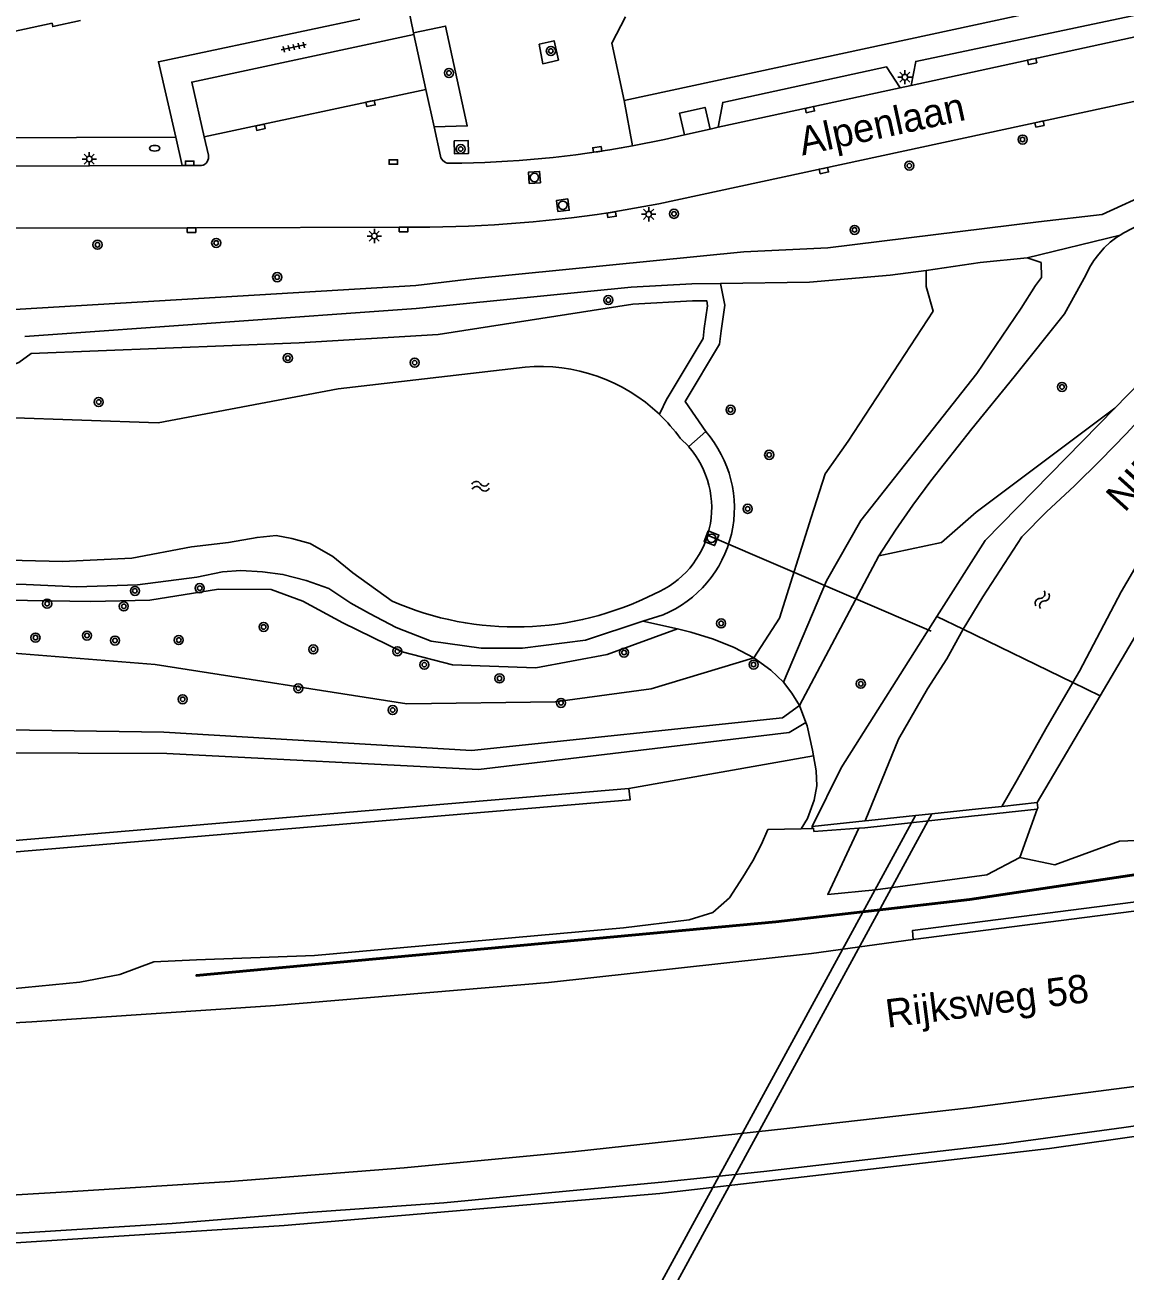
# Model space of a CAD drawing. Extents: x 132994 to 136000, y 393499 to 395512.
# Drawn here: x 134734.2 to 134831.3, y 394059.5 to 394169.4 of the extents above; entities that cross this region are included whole.
import ezdxf

# ---------------------------------------------------------------- set-up
doc = ezdxf.new("R2010")
doc.units = 0
for name, color, linetype in [('gg-afsc-muur', 7, 'Continuous'), ('gg-anno-naam water', 7, 'Continuous'), ('gg-anno-openbare ruimte label', 7, 'Continuous'), ('gg-bbg-hoofdgebouw', 7, 'Continuous'), ('gg-knt-BGT kruinlijn', 7, 'Continuous'), ('gg-knt-bovenkant onderkant talud', 7, 'Continuous'), ('gg-knt-bronhoudergrens', 7, 'Continuous'), ('gg-knt-onverhard', 7, 'Continuous'), ('gg-knt-verharding', 7, 'Continuous'), ('gg-knt-verharding nz', 7, 'Continuous'), ('gg-kntw-bovenkant insteek waterloop', 7, 'Continuous'), ('gg-kwrk-duiker nz buis', 7, 'Continuous'), ('gg-kwrk-duiker nz vlak', 7, 'Continuous'), ('gg-kwrk-kunstwerk', 7, 'Continuous'), ('gt-grn-groengrens', 7, 'Continuous'), ('gt-grn-weggrens', 7, 'Continuous'), ('gt-symb-boom', 7, 'Continuous'), ('gt-symb-brandkraan', 7, 'Continuous'), ('gt-symb-kolk', 7, 'Continuous'), ('gt-symb-lichtmast', 7, 'Continuous'), ('gt-symb-rioolschacht', 7, 'Continuous'), ('gt-symb-tegel verharding', 7, 'Continuous'), ('gt-symb-watersymbool', 7, 'Continuous'), ('gx-grn-maaiveld', 7, 'Continuous')]:
    doc.layers.add(name, color=color, linetype=linetype)

# ---------------------------------------------------------------- blocks, each defined once
blk = doc.blocks.new('gt0-KOLK')
at = {"layer": 'gt-symb-kolk'}
blk.add_lwpolyline([(0, 0), (0.37, 0), (0.37, 0.4), (-0.38, 0.4), (-0.38, 0), (0, 0)], dxfattribs=at)
blk = doc.blocks.new('gt0-BOOM')
at = {"layer": 'gt-symb-boom'}
for radius in [0.4, 0.2]:
    blk.add_circle((0, 0), radius, dxfattribs=at)
blk = doc.blocks.new('gt0-LMAST')
at = {"layer": 'gt-symb-lichtmast'}
for p, q in [((-0.18, 0.17), (-0.45, 0.44)), ((0, 0.25), (0, 0.62)), ((0.17, 0.17), (0.44, 0.44)), ((-0.25, 0), (-0.63, 0)), ((-0.18, -0.18), (-0.45, -0.45)), ((0, -0.25), (0, -0.63)), ((0.44, -0.45), (0.17, -0.18)), ((0.25, 0), (0.62, 0))]:
    blk.add_line(p, q, dxfattribs=at)
blk.add_circle((0, 0), 0.25, dxfattribs=at)
blk = doc.blocks.new('gt0-RS')
at = {"layer": 'gt-symb-rioolschacht'}
blk.add_lwpolyline([(-0.5, -0.5), (0.5, -0.5), (0.5, 0.5), (-0.5, 0.5)], close=True, dxfattribs=at)
blk.add_circle((0, 0), 0.375, dxfattribs=at)
blk = doc.blocks.new('gt0-WA')
at = {"layer": 'gt-symb-watersymbool'}
for centre, start, end in [((-0.32, 0.02), 28.0725, 151.9275), ((0.43, 0.42), 208.0725, 331.9275), ((-0.32, -0.43), 28.0725, 151.9275), ((0.43, -0.03), 208.0725, 331.9275)]:
    blk.add_arc(centre, 0.425, start, end, dxfattribs=at)
blk = doc.blocks.new('gt0-TEG1')
at = {"layer": 'gt-symb-tegel verharding'}
for p, q in [((-1.13, 0), (1.12, 0)), ((-0.9, -0.25), (-0.9, 0.25)), ((-0.45, -0.25), (-0.45, 0.25)), ((0, -0.25), (0, 0.25)), ((0.45, -0.25), (0.45, 0.25)), ((0.9, -0.25), (0.9, 0.25))]:
    blk.add_line(p, q, dxfattribs=at)
blk = doc.blocks.new('gt0-BR')
at = {"layer": 'gt-symb-brandkraan'}
for centre, radius, start, end in [((-0.24, 0), 0.206, 107.5669, 252.4331), ((0.6, -2.66), 3, 106.892, 107.5669), ((0, -0.69), 0.938, 73.108, 106.892), ((-0.6, -2.66), 3, 72.4331, 73.108), ((0.24, 0), 0.206, 287.567, 72.4331), ((0.6, 2.66), 3, 252.4331, 253.108), ((0, 0.69), 0.938, 253.108, 286.8921), ((-0.6, 2.66), 3, 286.8921, 287.567)]:
    blk.add_arc(centre, radius, start, end, dxfattribs=at)

msp = doc.modelspace()

# ---------------------------------------------------------------- linework, layer by layer
at = {"layer": 'gg-afsc-muur'}
msp.add_lwpolyline([(134749.4, 394085.6), (134800.47, 394090.33), (134817.57, 394092.3), (134874.94, 394100.9)], dxfattribs=at)
at = {"layer": 'gg-bbg-hoofdgebouw'}
msp.add_lwpolyline([(134733.11, 394168.83), (134736.64, 394169.58), (134736.69, 394169.3), (134739.13, 394169.82)], dxfattribs=at)
at = {"layer": 'gg-knt-BGT kruinlijn'}
for points in [[(134787.5, 394102.08), (134787.64, 394101.09), (134710.21, 394094.54), (134617.4, 394093.49), (134518.23, 394100.1)], [(134572.71, 394097.47), (134617.42, 394094.49), (134710.1, 394095.53), (134787.5, 394102.08)]]:
    msp.add_lwpolyline(points, dxfattribs=at)
at = {"layer": 'gg-knt-bovenkant onderkant talud'}
for p, q in [((134791.8, 394116.16), (134788.75, 394116.84)), ((134803.11, 394107.92), (134802.55, 394109.42))]:
    msp.add_line(p, q, dxfattribs=at)
for points in [[(134798.54, 394113.6), (134796.79, 394114.53), (134794.98, 394115.26), (134792.99, 394115.89), (134791.8, 394116.16)], [(134798.54, 394113.6), (134800.04, 394112.53), (134801.14, 394111.47)], [(134802.55, 394109.42), (134801.9, 394110.51), (134801.14, 394111.47)], [(134803.8, 394104.96), (134803.71, 394105.48), (134803.23, 394107.62), (134803.11, 394107.92)], [(134802.7, 394098.54), (134803.27, 394099.43), (134803.87, 394101.06), (134804.1, 394102.33), (134804.04, 394103.65), (134803.8, 394104.96)]]:
    msp.add_lwpolyline(points, dxfattribs=at)
at = {"layer": 'gg-knt-bronhoudergrens'}
msp.add_line((134802.7, 394098.54), (134803.69, 394098.57), dxfattribs=at)
msp.add_lwpolyline([(134832.27, 394097.51), (134830.79, 394097.45), (134825.08, 394095.36), (134822, 394096)], dxfattribs=at)
at = {"layer": 'gg-knt-onverhard'}
for p, q in [((134794.29, 394133.57), (134792.79, 394132.25)), ((134788.75, 394116.84), (134790.53, 394117.42))]:
    msp.add_line(p, q, dxfattribs=at)
msp.add_lwpolyline([(134788.75, 394116.84), (134783.7, 394115.18), (134778.14, 394114.47), (134774.48, 394114.48), (134770.07, 394115.08), (134766.98, 394116.3), (134764.63, 394117.52), (134762.99, 394118.45), (134761.04, 394119.74), (134759.04, 394120.44), (134756.99, 394120.97), (134755.19, 394121.21), (134753.29, 394121.31), (134751.66, 394121.19), (134749.4, 394120.73), (134744.16, 394120.04), (134738.82, 394119.89), (134734.35, 394120.09), (134729.88, 394120.1)], dxfattribs=at)
msp.add_arc((134786.61, 394126.84), 10.21, 292.591, 41.2141, dxfattribs=at)
at = {"layer": 'gg-knt-verharding'}
for p, q in [((134787.09, 394162.78), (134840.79, 394174.35)), ((134768.51, 394168.75), (134768.54, 394168.6)), ((134768.54, 394168.6), (134769.6, 394163.75)), ((134811.45, 394163.89), (134812.42, 394164.1)), ((134769.6, 394163.75), (134770.33, 394160.44)), ((134770.33, 394160.44), (134770.89, 394157.86)), ((134792.42, 394159.74), (134794.67, 394160.24)), ((134794.67, 394160.24), (134795.38, 394160.41)), ((134750.42, 394157.96), (134750.06, 394159.56)), ((134710.95, 394156.94), (134748.11, 394157.03)), ((134748.11, 394157.03), (134749.8, 394157.03)), ((134711.49, 394151.45), (134749.36, 394151.54)), ((134749.36, 394151.54), (134767.68, 394151.59))]:
    msp.add_line(p, q, dxfattribs=at)
for points in [[(134838.06, 394169.67), (134836.66, 394171.25), (134812.81, 394166.22), (134812.42, 394164.1)], [(134747.54, 394159.53), (134746.02, 394166.19), (134763.77, 394169.96)], [(134787.2, 394170.14), (134786, 394167.83), (134787.09, 394162.78)], [(134750.06, 394159.56), (134748.96, 394164.4), (134768.54, 394168.6)], [(134770.33, 394160.44), (134773.25, 394160.53), (134771.34, 394169.34), (134768.51, 394168.75)], [(134779.59, 394167.75), (134780.91, 394168.04), (134781.3, 394166.34), (134779.92, 394166.01), (134779.59, 394167.75)], [(134843.78, 394165.22), (134790.15, 394153.65), (134785.85, 394152.88)], [(134811.45, 394163.89), (134810.24, 394165.74), (134795.79, 394162.6), (134795.38, 394160.41)], [(134792.42, 394159.74), (134791.98, 394161.67), (134794.23, 394162.16), (134794.67, 394160.24)], [(134710.04, 394161.19), (134710.72, 394160.39), (134711.54, 394159.79), (134712.51, 394159.42), (134747.54, 394159.53)], [(134787.83, 394158.77), (134790.66, 394159.34), (134792.42, 394159.74)], [(134772.1, 394159.22), (134772.12, 394158.07), (134773.37, 394158.1), (134773.35, 394159.24), (134772.1, 394159.22)]]:
    msp.add_lwpolyline(points, dxfattribs=at)
for centre, radius, start, end in [((134770.91, 394250.7), 93.47, 270.5291, 280.4283), ((134749.68, 394157.78), 0.762, 279.1735, 13.4463), ((134771.68, 394158.04), 0.81, 192.496, 276.4286), ((134768.4, 394270.16), 118.57, 269.6515, 278.4632)]:
    msp.add_arc(centre, radius, start, end, dxfattribs=at)
at = {"layer": 'gg-knt-verharding nz'}
for p, q in [((134812.42, 394164.1), (134838.06, 394169.67)), ((134750.06, 394159.56), (134769.6, 394163.75)), ((134795.38, 394160.41), (134811.45, 394163.89))]:
    msp.add_line(p, q, dxfattribs=at)
at = {"layer": 'gg-kntw-bovenkant insteek waterloop'}
msp.add_line((134792.04, 394133), (134792.79, 394132.25), dxfattribs=at)
for points in [[(134830.39, 394135.65), (134837.18, 394142.59), (134844.62, 394149.45), (134858.55, 394161.32)], [(134725.77, 394135.06), (134745.99, 394134.35), (134761.87, 394137.35), (134778.35, 394139.25)], [(134766.62, 394118.61), (134763.16, 394121.11), (134761.4, 394122.55), (134759.4, 394123.71), (134757.78, 394124.13), (134756.39, 394124.4), (134754.71, 394124.24), (134752.19, 394123.78), (134748.94, 394123.4), (134743.67, 394122.41), (134737.55, 394122.11), (134730.41, 394122.28)]]:
    msp.add_lwpolyline(points, dxfattribs=at)
for centre, radius, start, end in [((134779.67, 394124.02), 15.29, 46.4211, 94.9377), ((134779.67, 394124.02), 15.28, 35.9573, 46.4184), ((134786.61, 394126.84), 8.21, 292.5918, 41.2186), ((134777.5, 394143.49), 27.15, 246.3894, 296.8674)]:
    msp.add_arc(centre, radius, start, end, dxfattribs=at)
at = {"layer": 'gg-kwrk-duiker nz buis'}
msp.add_line((134794.45, 394124.42), (134814.19, 394115.97), dxfattribs=at)
at = {"layer": 'gg-kwrk-duiker nz vlak'}
for p, q in [((134785.63, 394049.84), (134812.8, 394099.7)), ((134787.08, 394049.99), (134814.25, 394099.85))]:
    msp.add_line(p, q, dxfattribs=at)
at = {"layer": 'gg-kwrk-kunstwerk'}
for p, q in [((134818.34, 394100.29), (134814.25, 394099.85)), ((134820.4, 394100.51), (134818.34, 394100.29)), ((134823.54, 394100.84), (134820.4, 394100.51)), ((134808.36, 394099.23), (134803.68, 394098.73)), ((134818.01, 394099.68), (134808.33, 394098.63)), ((134808.68, 394099.26), (134808.36, 394099.23)), ((134812.8, 394099.7), (134808.68, 394099.26)), ((134814.25, 394099.85), (134812.8, 394099.7)), ((134803.68, 394098.73), (134803.69, 394098.57))]:
    msp.add_line(p, q, dxfattribs=at)
at = {"layer": 'gt-grn-groengrens'}
for p, q in [((134809.57, 394122.61), (134802.55, 394109.42)), ((134803.8, 394104.96), (134787.5, 394102.08))]:
    msp.add_line(p, q, dxfattribs=at)
for points in [[(134867.84, 394174.48), (134865.52, 394173.64), (134863.36, 394172.71), (134861.29, 394171.45), (134853.39, 394165.8), (134842.47, 394159.44), (134838.16, 394157.01), (134833.76, 394154.77), (134829.27, 394152.71), (134823.63, 394152.07), (134805.06, 394149.79), (134797.65, 394149.43), (134773.66, 394147.04), (134768.72, 394146.47), (134733.82, 394144.36), (134717.94, 394144), (134715.59, 394144.03), (134713.26, 394144.28), (134710.96, 394144.73), (134703.68, 394145.92), (134695.48, 394147.48), (134686.62, 394150.2)], [(134868.3, 394172.42), (134865.98, 394171.71), (134863.95, 394170.79), (134861.94, 394169.55), (134856.93, 394165.69), (134851.69, 394162.14), (134846.24, 394158.93), (134831.17, 394151.1), (134830.86, 394150.9)], [(134830.86, 394150.9), (134830.55, 394150.71), (134829.98, 394150.27), (134829.44, 394149.77), (134828.96, 394149.23), (134828.52, 394148.65), (134828.14, 394148.03), (134827.82, 394147.38), (134825.95, 394143.96), (134821.5, 394138.41), (134817.75, 394133.82), (134814.16, 394129.24), (134812.55, 394127.09), (134811.02, 394124.88), (134809.57, 394122.61)], [(134822.65, 394148.91), (134823.87, 394148.47), (134823.9, 394147.17), (134823.39, 394146.45), (134822.13, 394144.46), (134818.21, 394138.7), (134807.97, 394125.73), (134804.95, 394120.4), (134801.14, 394111.47)], [(134813.75, 394147.79), (134818.5, 394148.47), (134822.65, 394148.91)], [(134795.6, 394146.62), (134803.44, 394146.74), (134810.56, 394147.37), (134813.75, 394147.79)], [(134798.54, 394113.6), (134800.79, 394117.11), (134803.6, 394126), (134804.84, 394129.85), (134806.87, 394132.72), (134814.34, 394144.2), (134813.75, 394146.37), (134813.75, 394147.79)], [(134734.22, 394141.95), (134768.74, 394144.42), (134787.71, 394146.3), (134793.07, 394146.6), (134795.6, 394146.62)], [(134795.6, 394146.62), (134795.99, 394144.71), (134795.65, 394142.46), (134795.51, 394141.28), (134792.49, 394136.23), (134794.29, 394133.57)], [(134790.21, 394135.1), (134790.88, 394136.52), (134790.9, 394136.5), (134794.06, 394141.77), (134794.16, 394142.65), (134794.46, 394144.67), (134794.38, 394145.11), (134793.12, 394145.1), (134787.87, 394144.81), (134770.68, 394142.12), (134758.43, 394141.39), (134734.79, 394140.47), (134733.69, 394139.65), (134729.77, 394138.1), (134727.57, 394137.78), (134723.89, 394137.74), (134724.59, 394136.61), (134724.9, 394136.6), (134725.77, 394135.06)], [(134809.57, 394122.61), (134815.1, 394123.78), (134818.16, 394126.45), (134830.39, 394135.65)], [(134732.61, 394118.71), (134740.05, 394118.57), (134745.27, 394118.71), (134751.3, 394119.68), (134755.95, 394119.64), (134758.74, 394118.62), (134762.29, 394116.71), (134767.51, 394114.14), (134771.94, 394112.99), (134779.3, 394112.73), (134785.59, 394113.92), (134791.8, 394116.16)], [(134798.54, 394113.6), (134789.47, 394110.87), (134781, 394109.74), (134767.93, 394109.55), (134745.73, 394113.04), (134732.51, 394114.08), (134722.34, 394113.8), (134711.5, 394112.86), (134698.51, 394111.44), (134688.48, 394109.64), (134673.55, 394106.06), (134657.59, 394101.71), (134650.33, 394100.62), (134615.97, 394099.6)], [(134802.55, 394109.42), (134801.05, 394108.33), (134773.63, 394105.45), (134746.49, 394107.05), (134706.95, 394107.66), (134679.88, 394104.24), (134651.56, 394097.57), (134642.55, 394097.47), (134623.12, 394097.07), (134611.5, 394096.81), (134608.47, 394098.47)], [(134605.42, 394098.01), (134610.14, 394095.39), (134653.54, 394095.33), (134681.15, 394101.69), (134707.69, 394105.31), (134746.76, 394105.18), (134774.26, 394103.76), (134801.64, 394107.02), (134803.11, 394107.92)]]:
    msp.add_lwpolyline(points, dxfattribs=at)
at = {"layer": 'gt-grn-weggrens'}
for p, q in [((134768.06, 394170.88), (134768.51, 394168.75)), ((134787.83, 394158.77), (134787.09, 394162.78)), ((134748.11, 394157.03), (134747.54, 394159.53)), ((134822.65, 394148.91), (134830.86, 394150.9))]:
    msp.add_line(p, q, dxfattribs=at)
at = {"layer": 'gx-grn-maaiveld'}
for p, q in [((134814.69, 394117.26), (134816.99, 394116.14)), ((134826.68, 394111.43), (134816.99, 394116.14)), ((134829.08, 394110.26), (134826.68, 394111.43)), ((134829.08, 394110.26), (134823.54, 394100.84)), ((134823.52, 394100.27), (134818.32, 394099.72)), ((134823.52, 394100.27), (134822, 394096)), ((134818.32, 394099.72), (134818.01, 394099.68)), ((134807.81, 394098.58), (134808.33, 394098.63))]:
    msp.add_line(p, q, dxfattribs=at)
for points in [[(134816.99, 394116.14), (134818.74, 394119), (134822.18, 394124.29), (134824.35, 394126.49), (134826.83, 394128.8), (134829.11, 394131.04), (134831.39, 394133.38), (134835.94, 394138.3), (134838.43, 394140.71), (134840.68, 394143.25), (134842.97, 394145.63), (134845.36, 394147.56), (134847.94, 394149.82), (134850.6, 394151.52), (134853.22, 394153.72), (134855.43, 394155.86)], [(134829.08, 394110.26), (134838.9, 394126.93), (134843.99, 394134.26), (134850.57, 394141.7), (134866.46, 394154.97)], [(134830.39, 394135.65), (134818.94, 394123.96), (134814.69, 394117.26)], [(134826.68, 394111.43), (134827.26, 394112.43), (134830.94, 394119.43), (134834.34, 394125.27)], [(134803.68, 394098.73), (134806.23, 394103.91), (134814.69, 394117.26)], [(134816.99, 394116.14), (134815.57, 394113.53), (134813.85, 394110.89), (134811.29, 394106.45), (134808.36, 394099.23)], [(134945.82, 394114.23), (134942.39, 394113.42), (134922.32, 394108.55), (134901.5, 394104.01), (134884.71, 394100.7), (134868, 394097.49), (134851.95, 394094.94), (134835.19, 394092.47), (134812.52, 394089.55), (134812.58, 394088.78)], [(134945.77, 394113.31), (134939.22, 394111.76), (134922.07, 394107.66), (134906.86, 394104.3), (134891.03, 394101), (134876.83, 394098.2), (134861.02, 394095.46), (134844.81, 394093.09), (134832.04, 394091.28), (134812.58, 394088.78)], [(134826.68, 394111.43), (134824.29, 394107.34), (134821.77, 394102.85), (134820.4, 394100.51)], [(134800.47, 394090.38), (134817.57, 394092.35), (134874.99, 394100.96), (134875, 394100.86), (134817.58, 394092.25), (134800.48, 394090.28), (134749.35, 394085.54), (134749.35, 394085.64), (134800.47, 394090.38)], [(134823.54, 394100.84), (134823.59, 394100.37), (134823.52, 394100.27)], [(134727, 394083.84), (134739.09, 394085.01), (134742.61, 394085.67), (134745.62, 394086.79), (134749.38, 394086.98), (134759.77, 394087.35), (134787.03, 394089.79), (134792.84, 394090.52), (134794.92, 394091.14), (134796.38, 394092.46), (134797.57, 394094.27), (134798.45, 394095.71), (134799.2, 394097.17), (134799.77, 394098.46), (134802.7, 394098.54)], [(134807.81, 394098.58), (134803.84, 394098.31), (134803.8, 394098.58), (134803.69, 394098.57)], [(134822, 394096), (134819.1, 394094.47), (134809.27, 394093.16), (134805.05, 394092.74), (134807.81, 394098.58)], [(134610.68, 394064.86), (134623.82, 394064.51), (134635, 394064.12), (134648.42, 394063.94), (134660.26, 394063.93), (134673.99, 394064.03), (134687.13, 394064.26), (134699.65, 394064.69), (134712.55, 394065.16), (134725.55, 394065.77), (134738.43, 394066.53), (134752.34, 394067.44), (134767.7, 394068.64), (134782.79, 394070.08), (134801.44, 394072.1), (134817.57, 394073.93), (134833.95, 394076.05), (134851.36, 394078.5), (134872.08, 394081.89), (134893.33, 394085.55), (134911.15, 394088.93), (134932.65, 394093.4), (134944.54, 394096.12)], [(134943.98, 394091.52), (134941.04, 394090.85), (134931.01, 394088.63), (134921.81, 394086.55), (134903.26, 394082.94), (134881.36, 394078.97), (134854.97, 394074.64), (134824.62, 394070.34), (134790.23, 394066.37), (134757.12, 394063.53), (134721.56, 394061.26), (134687, 394060.07), (134667.81, 394059.77), (134643.37, 394059.85), (134634.06, 394059.96), (134611.8, 394060.48), (134588.06, 394061.68), (134574.26, 394062.5)], [(134812.58, 394088.78), (134803.61, 394087.54), (134780.41, 394084.98), (134756.34, 394082.94), (134734.84, 394081.5), (134708.28, 394080.05), (134686.54, 394079.08), (134659.25, 394078.91), (134631.96, 394079.05), (134602.37, 394079.91), (134577.87, 394081.21)], [(134898.67, 394083.06), (134881.18, 394080.02), (134869.64, 394078.03), (134857.68, 394076.1), (134844.47, 394074.06), (134831.17, 394072.2), (134820.59, 394070.75), (134809.35, 394069.46), (134799.43, 394068.31), (134790.41, 394067.36), (134780.09, 394066.39), (134771.19, 394065.55), (134759.2, 394064.69), (134747.23, 394063.73), (134734.61, 394062.94), (134724.18, 394062.39)]]:
    msp.add_lwpolyline(points, dxfattribs=at)

# ---------------------------------------------------------------- block references
at = {"layer": 'gt-symb-boom'}
for p in [(134780.63, 394167.14), (134771.64, 394165.2), (134822.24, 394159.33), (134772.68, 394158.49), (134812.25, 394157.03), (134791.49, 394152.78), (134807.42, 394151.36), (134740.64, 394150.05), (134751.11, 394150.21), (134756.49, 394147.19), (134785.7, 394145.17), (134757.43, 394140.05), (134768.62, 394139.65), (134825.72, 394137.51), (134740.75, 394136.18), (134796.48, 394135.49), (134799.89, 394131.52), (134797.99, 394126.76), (134749.66, 394119.76), (134743.94, 394119.52), (134736.2, 394118.39), (134742.96, 394118.16), (134755.29, 394116.34), (134795.65, 394116.65), (134735.17, 394115.4), (134739.71, 394115.58), (134742.18, 394115.14), (134747.81, 394115.18), (134759.68, 394114.36), (134767.09, 394114.19), (134787.09, 394114.08), (134769.47, 394113.01), (134798.51, 394113.02), (134758.36, 394110.92), (134776.1, 394111.8), (134807.97, 394111.33), (134748.15, 394109.96), (134766.68, 394109.01), (134781.52, 394109.64)]:
    msp.add_blockref('gt0-BOOM', p, dxfattribs=at)
at = {"layer": 'gt-symb-brandkraan'}
msp.add_blockref('gt0-BR', (134745.68, 394158.56), dxfattribs=at)
at = {"layer": 'gt-symb-kolk'}
for p, rotation in [((134823.03, 394166.41), -167.8812396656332), ((134764.68, 394162.7), -167.6451730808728), ((134803.44, 394162.16), -167.82524887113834), ((134754.96, 394160.61), -167.81315978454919), ((134823.69, 394160.89), -168.17329607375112), ((134784.76, 394158.26), 8.56758990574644), ((134748.77, 394157.43), -179.82811317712), ((134804.67, 394156.78), -168.11724113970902), ((134785.96, 394152.9), -170.84860398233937), ((134748.93, 394151.54), -179.71352348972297), ((134767.63, 394151.59), 179.82811318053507)]:
    msp.add_blockref('gt0-KOLK', p, dxfattribs=dict(at, rotation=rotation))
msp.add_blockref('gt0-KOLK', (134766.74, 394157.15), dxfattribs=at)
at = {"layer": 'gt-symb-lichtmast'}
for p in [(134811.86, 394164.83), (134739.92, 394157.61), (134789.26, 394152.74), (134765.06, 394150.82)]:
    msp.add_blockref('gt0-LMAST', p, dxfattribs=at)
at = {"layer": 'gt-symb-rioolschacht'}
for p, rotation in [((134779.18, 394155.98), 4.187704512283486), ((134781.69, 394153.53), 7.530253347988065), ((134794.8, 394124.16), -111.76950168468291)]:
    msp.add_blockref('gt0-RS', p, dxfattribs=dict(at, rotation=rotation))
at = {"layer": 'gt-symb-tegel verharding', "rotation": 12.242859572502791}
msp.add_blockref('gt0-TEG1', (134757.96, 394167.48), dxfattribs=at)
at = {"layer": 'gt-symb-watersymbool'}
for p, rotation in [((134774.37, 394128.75), 3.440494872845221), ((134823.95, 394118.7), 61.12898209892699)]:
    msp.add_blockref('gt0-WA', p, dxfattribs=dict(at, rotation=rotation))

# ---------------------------------------------------------------- texts
at = {"layer": 'gg-anno-naam water'}
msp.add_text('NIEUWE LEY', height=2.5, rotation=47.9574, dxfattribs=at).set_placement((134831.25, 394126.37))
at = {"layer": 'gg-anno-openbare ruimte label'}
for s, rotation, p in [('Alpenlaan', 12.3, (134802.81, 394157.91)), ('Rijksweg 58', 7.3, (134810.32, 394080.98))]:
    msp.add_text(s, height=2.5, rotation=rotation, dxfattribs=at).set_placement(p)

doc.saveas('drawing.dxf')
